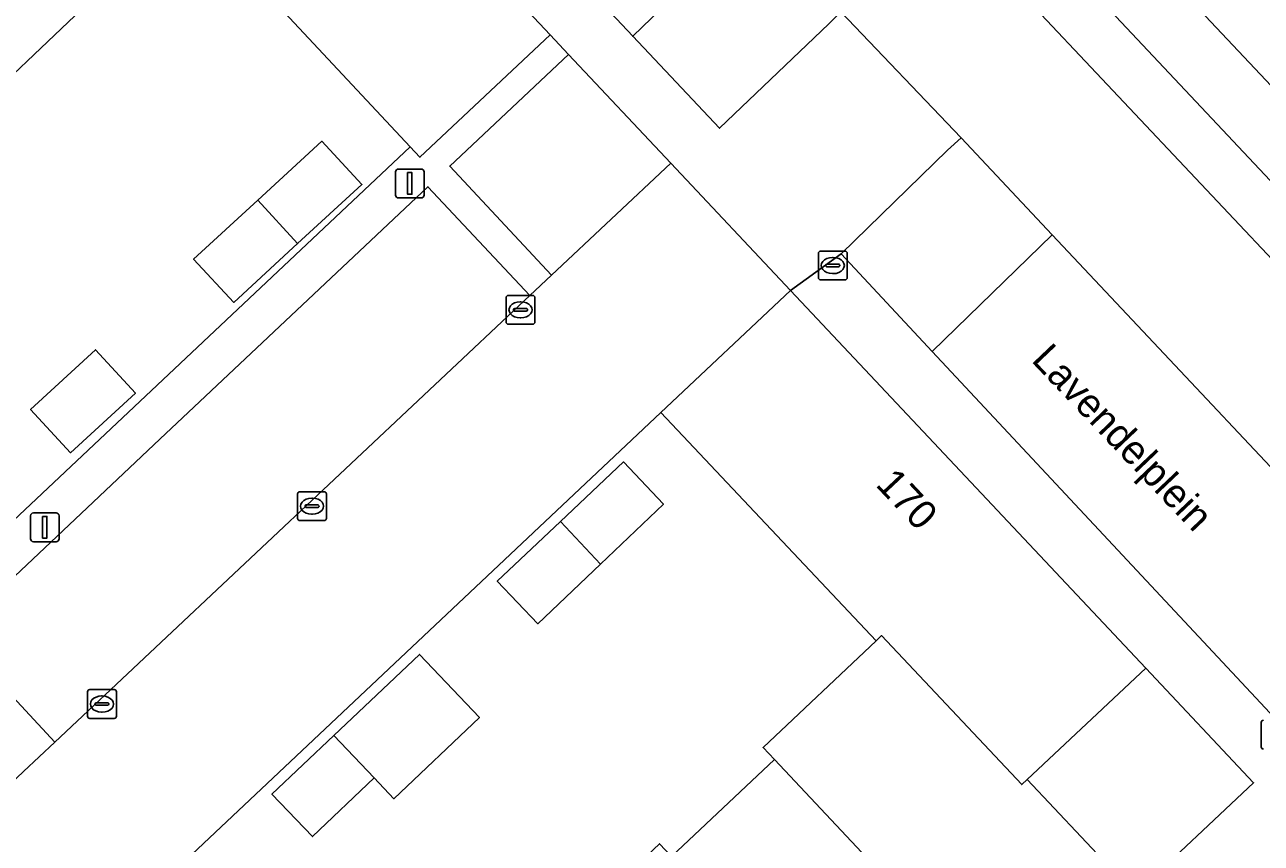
# Model space of a CAD drawing. Extents: x 162542 to 163147, y 380779 to 381521.
# Drawn here: x 162864.72 to 162907.61, y 381366.74 to 381395.12 of the extents above; entities that cross this region are included whole.
import ezdxf

# ---------------------------------------------------------------- set-up
doc = ezdxf.new("R2010")
doc.units = 0
for name, color, linetype in [('IMGEO_Brandkraan', 7, 'Continuous'), ('IMGEO_Erf', 7, 'Continuous'), ('IMGEO_Groenvoorziening', 7, 'Continuous'), ('IMGEO_Kolk', 7, 'Continuous'), ('IMGEO_Lichtmast', 7, 'Continuous'), ('IMGEO_Muur', 7, 'Continuous'), ('IMGEO_Openbare_ruimte_label', 7, 'Continuous'), ('IMGEO_Pand', 7, 'Continuous'), ('IMGEO_Pand_nummerreeks', 7, 'Continuous'), ('IMGEO_Parkeervlak_open', 7, 'Continuous'), ('IMGEO_Rijbaan_lokaal_open', 7, 'Continuous'), ('IMGEO_Voetpad_open', 7, 'Continuous')]:
    doc.layers.add(name, color=color, linetype=linetype)

msp = doc.modelspace()

# ---------------------------------------------------------------- linework, layer by layer
at = {"layer": 'IMGEO_Brandkraan'}
for p, q in [((162892.249, 381386.345), (162892.249, 381387.197)), ((162892.324, 381387.271), (162893.176, 381387.271)), ((162893.25, 381387.197), (162893.25, 381386.345)), ((162892.508, 381386.765), (162892.508, 381386.777)), ((162892.946, 381386.728), (162892.548, 381386.728)), ((162892.551, 381386.814), (162892.949, 381386.814)), ((162892.737, 381387.051), (162892.762, 381387.051)), ((162892.992, 381386.777), (162892.992, 381386.765)), ((162893.176, 381386.271), (162892.324, 381386.271)), ((162892.76, 381386.491), (162892.735, 381386.491)), ((162907.611, 381370.081), (162907.611, 381370.933))]:
    msp.add_line(p, q, dxfattribs=at)
for points in [[(162892.249, 381386.345), (162892.249, 381387.197)], [(162892.324, 381387.271), (162893.176, 381387.271)], [(162893.25, 381387.197), (162893.25, 381386.345)], [(162893.176, 381386.271), (162892.324, 381386.271)], [(162907.611, 381370.081), (162907.611, 381370.933)]]:
    msp.add_lwpolyline(points, dxfattribs=at)
for centre, radius, start, end in [((162892.326, 381387.195), 0.0765, 91.552, 178.448), ((162892.326, 381387.195), 0.0765, 91.552, 178.448), ((162893.174, 381387.195), 0.0765, 1.552, 88.448), ((162893.174, 381387.195), 0.0765, 1.552, 88.448), ((162892.548, 381386.774), 0.0403, 85.8775, 175.7526), ((162892.545, 381386.764), 0.0366, 178.938, 274.7102), ((162892.949, 381386.771), 0.043, 264.8664, 352.4533), ((162892.953, 381386.776), 0.0386, 1.7309, 96.639), ((162892.326, 381386.347), 0.0765, 181.552, 268.448), ((162892.326, 381386.347), 0.0765, 181.552, 268.448), ((162893.174, 381386.347), 0.0765, 271.552, 358.448), ((162893.174, 381386.347), 0.0765, 271.552, 358.448), ((162907.688, 381370.931), 0.0765, 91.552, 178.448), ((162907.688, 381370.931), 0.0765, 91.552, 178.448), ((162907.688, 381370.083), 0.0765, 181.552, 268.448), ((162907.688, 381370.083), 0.0765, 181.552, 268.448)]:
    msp.add_arc(centre, radius, start, end, dxfattribs=at)
for centre, major_axis, ratio, start_param, end_param in [((162892.736, 381386.771), (-0.387, 0.002), 0.722429, 4.712389, 7.853982), ((162892.761, 381386.771), (-0.39, 0.002), 0.717154, 1.570796, 4.712389)]:
    msp.add_ellipse(centre, major_axis=major_axis, ratio=ratio, start_param=start_param, end_param=end_param, dxfattribs=at)
at = {"layer": 'IMGEO_Erf'}
for points in [[(162851.755, 381366.101), (162878.09, 381390.885), (162870.382, 381399.141), (162866.702, 381395.654), (162862.661, 381391.825)], [(162861.666, 381345.864), (162865.712, 381349.675), (162867.365, 381347.936), (162870.931, 381351.325), (162869.684, 381352.638), (162873.627, 381356.311), (162873.21, 381356.749), (162877.326, 381360.606), (162881.442, 381364.463), (162882.807, 381363.015), (162886.744, 381366.725), (162887.154, 381366.288), (162890.733, 381369.645), (162890.331, 381370.066), (162894.25, 381373.761), (162886.791, 381381.672), (162855.45, 381352.176)]]:
    msp.add_lwpolyline(points, dxfattribs=at)
for points in [[(162883.582, 381394.089), (162879.466, 381390.217), (162882.996, 381386.44), (162887.127, 381390.321)], [(162872.802, 381389.032), (162875.022, 381391.077), (162876.415, 381389.586), (162874.184, 381387.531), (162871.974, 381385.495), (162870.581, 381386.986)], [(162867.175, 381383.851), (162868.559, 381382.348), (162866.315, 381380.28), (162864.927, 381381.782)], [(162881.113, 381375.826), (162883.304, 381377.894), (162885.495, 381379.962), (162886.874, 381378.5), (162884.694, 381376.422), (162882.52, 381374.35)], [(162873.298, 381368.449), (162875.439, 381370.474), (162878.412, 381373.287), (162880.49, 381371.106), (162877.527, 381368.283), (162876.837, 381369.007), (162874.704, 381366.973)], [(162903.602, 381372.816), (162899.488, 381368.95), (162903.238, 381364.975), (162907.347, 381368.838)]]:
    msp.add_lwpolyline(points, close=True, dxfattribs=at)
at = {"layer": 'IMGEO_Groenvoorziening'}
for points in [[(162875.124, 381414.608), (162870.912, 381410.533), (162885.812, 381394.721), (162890.007, 381398.784)], [(162892.608, 381395.151), (162893.031, 381395.568), (162890.007, 381398.784), (162885.812, 381394.721), (162888.818, 381391.531)], [(162900.36, 381387.84), (162897.205, 381391.195), (162896.723, 381390.77), (162893.039, 381387.172), (162896.201, 381383.789)], [(162900.36, 381387.84), (162896.201, 381383.789), (162908.744, 381370.37), (162913.114, 381374.284), (162912.37, 381375.072)]]:
    msp.add_lwpolyline(points, close=True, dxfattribs=at)
at = {"layer": 'IMGEO_Kolk'}
for p, q in [((162881.418, 381384.809), (162881.418, 381385.661)), ((162881.493, 381385.735), (162882.345, 381385.735)), ((162881.906, 381385.515), (162881.931, 381385.515)), ((162882.419, 381385.661), (162882.419, 381384.809)), ((162881.677, 381385.229), (162881.677, 381385.241)), ((162882.115, 381385.192), (162881.717, 381385.192)), ((162881.72, 381385.278), (162882.118, 381385.278)), ((162881.929, 381384.955), (162881.904, 381384.955)), ((162882.161, 381385.241), (162882.161, 381385.229)), ((162882.345, 381384.735), (162881.493, 381384.735)), ((162874.262, 381378.928), (162875.114, 381378.928)), ((162874.187, 381378.002), (162874.187, 381378.854)), ((162874.675, 381378.708), (162874.7, 381378.708)), ((162875.188, 381378.854), (162875.188, 381378.002)), ((162874.446, 381378.422), (162874.446, 381378.434)), ((162874.884, 381378.385), (162874.486, 381378.385)), ((162874.489, 381378.471), (162874.887, 381378.471)), ((162874.698, 381378.148), (162874.673, 381378.148)), ((162874.93, 381378.434), (162874.93, 381378.422)), ((162875.114, 381377.928), (162874.262, 381377.928)), ((162866.975, 381372.069), (162867.827, 381372.069)), ((162866.9, 381371.143), (162866.9, 381371.995)), ((162867.388, 381371.849), (162867.413, 381371.849)), ((162867.901, 381371.995), (162867.901, 381371.143)), ((162867.159, 381371.563), (162867.159, 381371.575)), ((162867.597, 381371.526), (162867.199, 381371.526)), ((162867.202, 381371.612), (162867.6, 381371.612)), ((162867.411, 381371.289), (162867.386, 381371.289)), ((162867.643, 381371.575), (162867.643, 381371.563)), ((162867.827, 381371.069), (162866.975, 381371.069))]:
    msp.add_line(p, q, dxfattribs=at)
for points in [[(162881.418, 381384.809), (162881.418, 381385.661)], [(162881.493, 381385.735), (162882.345, 381385.735)], [(162882.419, 381385.661), (162882.419, 381384.809)], [(162882.345, 381384.735), (162881.493, 381384.735)], [(162874.262, 381378.928), (162875.114, 381378.928)], [(162874.187, 381378.002), (162874.187, 381378.854)], [(162875.188, 381378.854), (162875.188, 381378.002)], [(162875.114, 381377.928), (162874.262, 381377.928)], [(162866.975, 381372.069), (162867.827, 381372.069)], [(162866.9, 381371.143), (162866.9, 381371.995)], [(162867.901, 381371.995), (162867.901, 381371.143)], [(162867.827, 381371.069), (162866.975, 381371.069)]]:
    msp.add_lwpolyline(points, dxfattribs=at)
for centre, radius, start, end in [((162881.495, 381385.659), 0.0765, 91.552, 178.448), ((162881.495, 381385.659), 0.0765, 91.552, 178.448), ((162882.343, 381385.659), 0.0765, 1.552, 88.448), ((162882.343, 381385.659), 0.0765, 1.552, 88.448), ((162881.717, 381385.238), 0.0403, 85.8775, 175.7526), ((162881.714, 381385.228), 0.0366, 178.938, 274.7102), ((162882.118, 381385.235), 0.043, 264.8664, 352.4533), ((162882.122, 381385.24), 0.0386, 1.7309, 96.639), ((162881.495, 381384.811), 0.0765, 181.552, 268.448), ((162881.495, 381384.811), 0.0765, 181.552, 268.448), ((162882.343, 381384.811), 0.0765, 271.552, 358.448), ((162882.343, 381384.811), 0.0765, 271.552, 358.448), ((162874.264, 381378.852), 0.0765, 91.552, 178.448), ((162874.264, 381378.852), 0.0765, 91.552, 178.448), ((162875.112, 381378.852), 0.0765, 1.552, 88.448), ((162875.112, 381378.852), 0.0765, 1.552, 88.448), ((162874.486, 381378.431), 0.0403, 85.8775, 175.7526), ((162874.483, 381378.421), 0.0366, 178.938, 274.7102), ((162874.887, 381378.428), 0.043, 264.8664, 352.4533), ((162874.891, 381378.433), 0.0386, 1.7309, 96.639), ((162874.264, 381378.004), 0.0765, 181.552, 268.448), ((162874.264, 381378.004), 0.0765, 181.552, 268.448), ((162875.112, 381378.004), 0.0765, 271.552, 358.448), ((162875.112, 381378.004), 0.0765, 271.552, 358.448), ((162866.977, 381371.993), 0.0765, 91.552, 178.448), ((162866.977, 381371.993), 0.0765, 91.552, 178.448), ((162867.825, 381371.993), 0.0765, 1.552, 88.448), ((162867.825, 381371.993), 0.0765, 1.552, 88.448), ((162867.199, 381371.572), 0.0403, 85.8775, 175.7526), ((162867.196, 381371.562), 0.0366, 178.938, 274.7102), ((162867.6, 381371.569), 0.043, 264.8664, 352.4533), ((162867.604, 381371.574), 0.0386, 1.7309, 96.639), ((162866.977, 381371.145), 0.0765, 181.552, 268.448), ((162866.977, 381371.145), 0.0765, 181.552, 268.448), ((162867.825, 381371.145), 0.0765, 271.552, 358.448), ((162867.825, 381371.145), 0.0765, 271.552, 358.448)]:
    msp.add_arc(centre, radius, start, end, dxfattribs=at)
for centre, major_axis, ratio, start_param, end_param in [((162881.905, 381385.235), (-0.387, 0.002), 0.722429, 4.712389, 7.853982), ((162881.93, 381385.235), (-0.39, 0.002), 0.717154, 1.570796, 4.712389), ((162874.674, 381378.428), (-0.387, 0.002), 0.722429, 4.712389, 7.853982), ((162874.699, 381378.428), (-0.39, 0.002), 0.717154, 1.570796, 4.712389), ((162867.387, 381371.569), (-0.387, 0.002), 0.722429, 4.712389, 7.853982), ((162867.412, 381371.569), (-0.39, 0.002), 0.717154, 1.570796, 4.712389)]:
    msp.add_ellipse(centre, major_axis=major_axis, ratio=ratio, start_param=start_param, end_param=end_param, dxfattribs=at)
at = {"layer": 'IMGEO_Lichtmast'}
for p, q in [((162877.684, 381390.116), (162878.474, 381390.116)), ((162878.474, 381390.116), (162877.684, 381390.116)), ((162877.584, 381389.216), (162877.584, 381390.016)), ((162877.584, 381390.016), (162877.584, 381389.216)), ((162878.574, 381390.016), (162878.574, 381389.216)), ((162878.574, 381389.216), (162878.574, 381390.016)), ((162878.474, 381389.116), (162877.684, 381389.116)), ((162877.684, 381389.116), (162878.474, 381389.116)), ((162864.923, 381377.296), (162864.923, 381378.096)), ((162864.923, 381378.096), (162864.923, 381377.296)), ((162865.023, 381378.196), (162865.813, 381378.196)), ((162865.813, 381378.196), (162865.023, 381378.196)), ((162865.913, 381378.096), (162865.913, 381377.296)), ((162865.913, 381377.296), (162865.913, 381378.096)), ((162865.813, 381377.196), (162865.023, 381377.196)), ((162865.023, 381377.196), (162865.813, 381377.196))]:
    msp.add_line(p, q, dxfattribs=at)
for points in [[(162878.004, 381389.991), (162878.154, 381389.991), (162878.154, 381389.241), (162878.004, 381389.241), (162878.004, 381389.991)], [(162865.343, 381378.071), (162865.493, 381378.071), (162865.493, 381377.321), (162865.343, 381377.321), (162865.343, 381378.071)]]:
    msp.add_lwpolyline(points, dxfattribs=at)
for centre, start, end in [((162877.684, 381390.016), 90, 180), ((162877.684, 381390.016), 90, 180), ((162878.474, 381390.016), 0, 90), ((162878.474, 381390.016), 360, 90), ((162877.684, 381389.216), 180, 270), ((162877.684, 381389.216), 180, 270), ((162878.474, 381389.216), 270, 0), ((162878.474, 381389.216), 270, 0), ((162865.023, 381378.096), 90, 180), ((162865.023, 381378.096), 90, 180), ((162865.813, 381378.096), 0, 90), ((162865.813, 381378.096), 360, 90), ((162865.023, 381377.296), 180, 270), ((162865.023, 381377.296), 180, 270), ((162865.813, 381377.296), 270, 0), ((162865.813, 381377.296), 270, 0)]:
    msp.add_arc(centre, 0.1, start, end, dxfattribs=at)
at = {"layer": 'IMGEO_Muur'}
for points in [[(162882.947, 381394.764), (162883.582, 381394.089)], [(162883.582, 381394.089), (162887.127, 381390.321)]]:
    msp.add_lwpolyline(points, dxfattribs=at)
at = {"layer": 'IMGEO_Pand'}
for points in [[(162869.957, 381408.567), (162865.839, 381404.688), (162865.644, 381404.504), (162870.563, 381399.312), (162870.382, 381399.141), (162878.09, 381390.885), (162878.428, 381390.523), (162882.947, 381394.764)], [(162858.067, 381404.817), (162854.016, 381400.999), (162862.661, 381391.825), (162866.702, 381395.654)], [(162915.569, 381399.779), (162912.099, 381403.46), (162911.747, 381403.833), (162906.52, 381398.909), (162904.333, 381396.849), (162908.153, 381392.793)], [(162876.415, 381389.586), (162875.022, 381391.077), (162872.802, 381389.032), (162874.184, 381387.531)], [(162872.802, 381389.032), (162870.581, 381386.986), (162871.974, 381385.495), (162874.184, 381387.531)], [(162891.278, 381385.908), (162886.791, 381381.672), (162894.25, 381373.761), (162894.444, 381373.944), (162899.302, 381368.775), (162899.488, 381368.95), (162903.602, 381372.816)], [(162868.559, 381382.348), (162867.175, 381383.851), (162864.927, 381381.782), (162866.315, 381380.28)], [(162885.495, 381379.962), (162883.304, 381377.894), (162884.694, 381376.422), (162886.874, 381378.5)], [(162884.694, 381376.422), (162883.304, 381377.894), (162881.113, 381375.826), (162882.52, 381374.35)], [(162899.488, 381368.95), (162899.302, 381368.775), (162894.444, 381373.944), (162894.25, 381373.761), (162890.331, 381370.066), (162890.733, 381369.645), (162898.92, 381360.916), (162903.238, 381364.975)], [(162878.412, 381373.287), (162875.439, 381370.474), (162876.837, 381369.007), (162877.527, 381368.283), (162880.49, 381371.106)], [(162876.837, 381369.007), (162875.439, 381370.474), (162873.298, 381368.449), (162874.704, 381366.973)], [(162890.733, 381369.645), (162887.154, 381366.288), (162895.345, 381357.555), (162898.92, 381360.916)]]:
    msp.add_lwpolyline(points, close=True, dxfattribs=at)
at = {"layer": 'IMGEO_Parkeervlak_open'}
for points in [[(162900.543, 381397.562), (162899.21, 381396.299), (162915.46, 381379.065), (162916.781, 381380.313)], [(162882.238, 381385.728), (162878.709, 381389.504), (162869.411, 381380.755), (162862.26, 381374.008), (162865.763, 381370.246)]]:
    msp.add_lwpolyline(points, close=True, dxfattribs=at)
at = {"layer": 'IMGEO_Rijbaan_lokaal_open'}
msp.add_lwpolyline([(162873.032, 381416.833), (162874.208, 381415.582), (162875.124, 381414.608), (162890.007, 381398.784), (162893.031, 381395.568), (162897.205, 381391.195), (162900.36, 381387.84), (162912.37, 381375.072), (162916.012, 381378.48), (162915.46, 381379.065), (162899.21, 381396.299)], dxfattribs=at)
msp.add_lwpolyline([(162886.791, 381381.672), (162891.278, 381385.908), (162887.127, 381390.321), (162882.996, 381386.44), (162882.238, 381385.728), (162865.763, 381370.246), (162864.683, 381369.231), (162864.202, 381368.779), (162863.244, 381367.866), (162846.747, 381352.149), (162845.83, 381351.275), (162844.405, 381349.917), (162827.898, 381334.19), (162831.86, 381329.93), (162855.45, 381352.176)], close=True, dxfattribs=at)
at = {"layer": 'IMGEO_Voetpad_open'}
for points in [[(162911.974, 381388.738), (162908.153, 381392.793), (162904.333, 381396.849), (162867.324, 381436.054), (162869.505, 381438.114), (162869.767, 381438.361), (162869.05, 381439.12), (162861.159, 381432.002), (162859.586, 381433.676), (162859.038, 381433.161), (162858.949, 381433.255), (162856.034, 381430.516), (162856.123, 381430.422), (162855.576, 381429.908), (162857.637, 381427.714), (162849.743, 381420.296), (162845.564, 381416.369), (162841.367, 381412.426), (162837.186, 381408.498), (162833.031, 381404.902)], [(162874.815, 381422.945), (162875.775, 381423.871), (162877.202, 381422.355), (162885.816, 381413.205), (162887.154, 381411.783), (162899.205, 381398.982), (162900.543, 381397.562), (162916.781, 381380.313), (162918.098, 381378.914), (162917.098, 381378.024)], [(162862.119, 381408.635), (162866.239, 381412.517), (162869.957, 381408.567), (162882.947, 381394.764), (162883.582, 381394.089), (162887.127, 381390.321), (162891.278, 381385.908), (162893.039, 381387.172), (162896.723, 381390.77), (162897.205, 381391.195), (162893.031, 381395.568), (162892.608, 381395.151), (162888.818, 381391.531), (162885.812, 381394.721), (162870.912, 381410.533), (162875.124, 381414.608), (162874.208, 381415.582), (162870.009, 381411.547), (162866.374, 381415.356), (162864.454, 381413.638)], [(162864.683, 381369.231), (162865.763, 381370.246), (162862.26, 381374.008), (162869.411, 381380.755), (162878.709, 381389.504), (162882.238, 381385.728), (162882.996, 381386.44), (162879.466, 381390.217), (162883.582, 381394.089), (162882.947, 381394.764), (162878.428, 381390.523), (162878.09, 381390.885), (162851.755, 381366.101)], [(162908.261, 381354.192), (162914.563, 381358.416), (162915.016, 381357.986), (162918.286, 381360.097), (162917.198, 381361.262), (162921.606, 381365.289), (162916.402, 381370.801), (162912.094, 381366.787), (162908.744, 381370.37), (162896.201, 381383.789), (162893.039, 381387.172), (162891.278, 381385.908), (162903.602, 381372.816), (162907.347, 381368.838), (162903.238, 381364.975), (162898.92, 381360.916), (162895.345, 381357.555), (162891.046, 381353.514), (162847.862, 381312.771)]]:
    msp.add_lwpolyline(points, dxfattribs=at)

# ---------------------------------------------------------------- texts
at = {"layer": 'IMGEO_Openbare_ruimte_label'}
msp.add_text('Lavendelplein', height=1, rotation=313.5416, dxfattribs=at).set_placement((162899.605, 381383.466))
at = {"layer": 'IMGEO_Pand_nummerreeks'}
msp.add_text('170', height=1, rotation=313.2696, dxfattribs=at).set_placement((162894.205, 381379.151))

doc.saveas('drawing.dxf')
